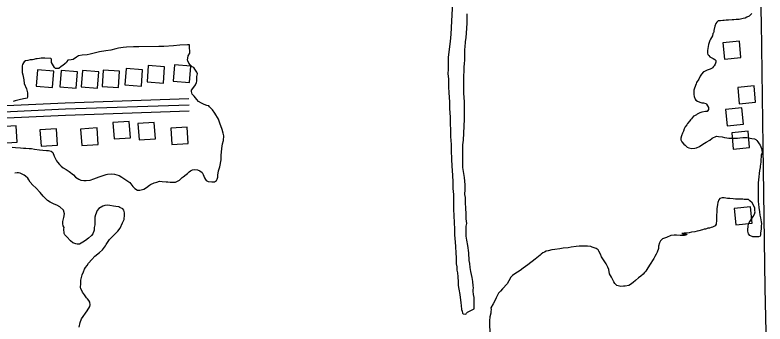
# Model space of a CAD drawing. Extents: x 3313442 to 3351311, y 721974 to 747360.
# Drawn here: x 3330551 to 3332378, y 741661 to 742415 of the extents above; entities that cross this region are included whole.
import ezdxf

# ---------------------------------------------------------------- set-up
doc = ezdxf.new("R2010")
doc.units = 0
for name, color, linetype in [('V-BLDG-OTLN', 7, 'Continuous'), ('V-ROAD-CNTR', 7, 'Continuous'), ('V-SITE-VEGE', 7, 'Continuous')]:
    doc.layers.add(name, color=color, linetype=linetype)

msp = doc.modelspace()

# ---------------------------------------------------------------- linework, layer by layer
at = {"layer": 'V-BLDG-OTLN'}
for points in [[(3332319.6, 742311.2), (3332315.9, 742351), (3332276, 742347.3), (3332279.8, 742307.4)], [(3330936.4, 742253.6), (3330976.3, 742250.6), (3330979.3, 742290.5), (3330939.4, 742293.5)], [(3330602.4, 742241), (3330642.3, 742238), (3330645.2, 742277.9), (3330605.4, 742280.9)], [(3330660.1, 742239.6), (3330699.9, 742236.6), (3330702.9, 742276.5), (3330663, 742279.4)], [(3330712.1, 742239.5), (3330752, 742236.6), (3330755, 742276.5), (3330715.1, 742279.4)], [(3330762.8, 742240.7), (3330802.7, 742237.8), (3330805.6, 742277.7), (3330765.7, 742280.6)], [(3330818.8, 742244.5), (3330858.7, 742241.6), (3330861.6, 742281.5), (3330821.7, 742284.4)], [(3330872.6, 742251.6), (3330912.5, 742248.7), (3330915.4, 742288.6), (3330875.6, 742291.5)], [(3332355.5, 742202.2), (3332351.7, 742242), (3332311.9, 742238.2), (3332315.6, 742198.4)], [(3332326, 742148.4), (3332322.2, 742188.2), (3332282.4, 742184.4), (3332286.2, 742144.6)], [(3330829.2, 742155.2), (3330789.3, 742152.5), (3330792, 742112.6), (3330832, 742115.3)], [(3330890.1, 742152.8), (3330850.2, 742150.1), (3330853, 742110.2), (3330892.9, 742112.9)], [(3330553.6, 742144.7), (3330513.7, 742141.9), (3330516.5, 742102), (3330556.4, 742104.8)], [(3330651.5, 742137.6), (3330611.6, 742134.8), (3330614.3, 742094.9), (3330654.2, 742097.7)], [(3330750.6, 742139.3), (3330710.7, 742136.6), (3330713.5, 742096.7), (3330753.4, 742099.4)], [(3330970.2, 742141.4), (3330930.3, 742138.7), (3330933, 742098.8), (3330972.9, 742101.5)], [(3332340.8, 742091.7), (3332337, 742131.5), (3332297.2, 742127.8), (3332301, 742088)], [(3332346.9, 741907.1), (3332343.1, 741947), (3332303.3, 741943.2), (3332307.1, 741903.4)]]:
    msp.add_lwpolyline(points, close=True, dxfattribs=at)
at = {"layer": 'V-ROAD-CNTR'}
for points in [[(3332363.8, 742568.5), (3332369.4, 742396.3), (3332372.8, 742096), (3332378.3, 741749.7)], [(3329947.5, 742208.9), (3330011.7, 742204.3), (3330148.4, 742196.4), (3330315.7, 742187.4), (3330421.6, 742189.2), (3330672.9, 742200.8), (3330974.4, 742211)], [(3329946.4, 742193.9), (3330010.7, 742189.3), (3330147.5, 742181.5), (3330315.4, 742172.4), (3330422.1, 742174.2), (3330673.5, 742185.8), (3330974.9, 742196.1)], [(3329945.3, 742179), (3330009.8, 742174.3), (3330146.7, 742166.5), (3330315.2, 742157.4), (3330422.5, 742159.2), (3330674.1, 742170.8), (3330975.5, 742181.1)], [(3332378.3, 741749.6), (3332389.8, 741208.2)]]:
    msp.add_lwpolyline(points, dxfattribs=at)
at = {"layer": 'V-SITE-VEGE'}
for points in [[(3331617.1, 742446.7), (3331612.6, 742368.4), (3331611.3, 742350.6), (3331606.5, 742312.1), (3331606.7, 742283.1), (3331605.9, 742271.8), (3331606.9, 742259.2), (3331607.5, 742240), (3331608.1, 742225.4), (3331609.2, 742203), (3331609.8, 742187), (3331611.4, 742166), (3331611.8, 742118.6), (3331613.3, 742099.4), (3331613.9, 742085.4), (3331614.1, 742062.4), (3331615.6, 742047), (3331617.2, 742023.6), (3331617.8, 742007.6), (3331617.9, 741991.7), (3331619, 741977.2), (3331619.2, 741956.6), (3331619.7, 741943), (3331619.9, 741923.3), (3331620.9, 741910.2), (3331622, 741891), (3331622.1, 741878.4), (3331623.7, 741861), (3331623.8, 741849.8), (3331625.3, 741833.9), (3331625.4, 741823.1), (3331626, 741808.1), (3331627.5, 741800.2), (3331627.5, 741792.2), (3331629, 741785.6), (3331630, 741775.8), (3331630.6, 741763.6), (3331630.6, 741755.2), (3331632.1, 741745.8)], [(3331632.1, 741745.8), (3331634.6, 741732.8), (3331637.1, 741712.6), (3331637.6, 741706.1), (3331639.1, 741696.7), (3331640.5, 741692), (3331641, 741687.4), (3331642.9, 741685.5), (3331647.6, 741685.1), (3331649.9, 741685.6), (3331650.9, 741687.4), (3331653.2, 741689.8), (3331660.2, 741693.6), (3331669.5, 741698.4), (3331670, 741701.2), (3331669.8, 741714.3), (3331669.3, 741725.5), (3331667.8, 741733), (3331667.3, 741741), (3331667.3, 741744.3), (3331667.7, 741749.4), (3331667.6, 741754.1), (3331666.2, 741764.9), (3331664.7, 741774.7), (3331661.3, 741789.2), (3331660.3, 741799), (3331658.8, 741808.8), (3331657.8, 741816.3), (3331656.7, 741834.6), (3331654.2, 741852.9), (3331652.2, 741866), (3331650.3, 741875.3), (3331650.2, 741888.4), (3331650.5, 741899.7), (3331651.4, 741906.2), (3331650.4, 741917.5), (3331649.9, 741928.3), (3331649.7, 741945.6), (3331648.7, 741955.4), (3331648.6, 741969.5), (3331646.6, 741977.4), (3331647.5, 741989.6), (3331647.9, 742000.4), (3331646.3, 742018.2), (3331642.4, 742043), (3331642.1, 742082.3), (3331642.4, 742098.3), (3331643.7, 742109.5), (3331646.1, 742160.6), (3331646, 742171.9), (3331646.3, 742189.7), (3331646.2, 742203.2), (3331644.7, 742223.9), (3331644.3, 742267.4), (3331645.2, 742277.3), (3331645.6, 742288.5), (3331646, 742296), (3331646.8, 742305.9), (3331646.8, 742313.4), (3331647.1, 742323.2), (3331647.1, 742330.2), (3331648, 742338.2), (3331648.8, 742348), (3331648.8, 742350.4), (3331650.1, 742359.3), (3331651.4, 742382.7), (3331652.7, 742395.4), (3331652.9, 742417.4)], [(3332345.9, 742418.8), (3332342.6, 742414.5), (3332339.4, 742412.2), (3332334.3, 742409.3), (3332330.1, 742407.4), (3332324.9, 742406), (3332315.1, 742404), (3332308.5, 742404), (3332302.4, 742403), (3332298.2, 742402.9), (3332289.3, 742402.4), (3332283.7, 742402.3), (3332279, 742401.8), (3332275.8, 742401.8), (3332270.1, 742400.4), (3332264.5, 742400.3), (3332262.7, 742399.4), (3332260.8, 742397.5), (3332258.9, 742394.2), (3332256.2, 742387.6), (3332253.5, 742376.8), (3332253.5, 742374.5), (3332253, 742371.6), (3332251.6, 742369.8), (3332250.3, 742364.1), (3332245.7, 742355.7), (3332244.3, 742352.8), (3332242.4, 742348.1), (3332241.1, 742343), (3332238.8, 742333.6)], [(3331009.5, 742025.7), (3331012.9, 742017.3), (3331014.8, 742013.6), (3331016.7, 742010.8), (3331021.4, 742008.9), (3331030.8, 742007.6), (3331036.8, 742008.1), (3331041.5, 742011), (3331043.4, 742014.3), (3331044.7, 742019.4), (3331045.1, 742024.1), (3331046.5, 742034.9), (3331049.7, 742044.8), (3331052.8, 742061.2), (3331053.2, 742072.4), (3331054.5, 742089.3), (3331056.2, 742100.6), (3331058.5, 742109), (3331059.8, 742119.8), (3331058.4, 742126.8), (3331055.5, 742135.7), (3331050.2, 742150.7), (3331046.9, 742160.9), (3331037.8, 742175.4), (3331032.1, 742183.3), (3331025.1, 742191.2), (3331022.7, 742193.1), (3331018.5, 742194.5), (3331011.4, 742196.3), (3331005.3, 742199.5), (3330997.8, 742204.1), (3330993.5, 742208.8), (3330987.4, 742216.7), (3330982.6, 742221.8), (3330980.7, 742227.9), (3330981.2, 742231.2), (3330986.3, 742239.2), (3330990.4, 742244.4), (3330993.2, 742250.5), (3330993.6, 742253.8), (3330994.1, 742259.9), (3330994, 742264.5), (3330995.4, 742271.1), (3330993.9, 742275.8), (3330989.2, 742282.8), (3330986.8, 742287), (3330982.1, 742288.8), (3330977.4, 742293.5), (3330974.5, 742297.2), (3330972.2, 742302.8), (3330970.7, 742305.1), (3330973, 742315), (3330976.7, 742322), (3330975.6, 742339.8), (3330975.6, 742342.2), (3330970.9, 742342.1), (3330952.6, 742341.5), (3330936.7, 742340), (3330913.3, 742338.4), (3330901.6, 742337.8), (3330852.4, 742337.4), (3330839.3, 742336.9), (3330822.4, 742336.7), (3330814, 742335.7), (3330803.2, 742333.8), (3330796.2, 742332.3), (3330784.1, 742329.4), (3330772.4, 742327.4), (3330756.5, 742324.9), (3330746.6, 742322.5), (3330734, 742319.1), (3330726.5, 742317.7), (3330714.3, 742317.1), (3330705.5, 742315.2), (3330700.3, 742311.8), (3330692.4, 742306.2), (3330687.3, 742305.6), (3330679.3, 742305.1), (3330677, 742301.3), (3330676.1, 742299), (3330672.4, 742295.7), (3330667.2, 742291.4), (3330663.5, 742289.1), (3330657.4, 742284.8), (3330652.8, 742284.3), (3330649.5, 742284.7), (3330646.7, 742286.6), (3330640, 742299.2), (3330639.9, 742307.1), (3330638, 742308.5), (3330623.5, 742309.8), (3330614.6, 742309.7), (3330610.4, 742308.8), (3330604.8, 742308.3), (3330601.5, 742307.8), (3330596.4, 742306.3), (3330593.6, 742305.4), (3330587.5, 742305.3), (3330581.9, 742304.3), (3330576.2, 742302.9), (3330573, 742300.5)], [(3332238.8, 742333.6), (3332237.9, 742328.4), (3332238, 742321.9), (3332238.9, 742318.6), (3332241.3, 742315.8), (3332244.1, 742313), (3332248.8, 742310.7), (3332252.1, 742308.9), (3332256.4, 742306.1), (3332258.3, 742304.2), (3332258.3, 742300), (3332256.9, 742295.3), (3332254.2, 742290.6), (3332252.3, 742288.2), (3332250.9, 742285.9), (3332244.4, 742282.6), (3332237.8, 742280.2), (3332231.3, 742277.3), (3332228.5, 742275.9), (3332223.9, 742270.7), (3332220.2, 742265.5), (3332216.9, 742258), (3332211.4, 742250), (3332210.5, 742246.7), (3332206.3, 742236.8), (3332205, 742231.2), (3332205, 742221.3), (3332206, 742215.7), (3332208, 742209.6), (3332209.8, 742206.8), (3332214.1, 742204.5), (3332219.3, 742202.2), (3332224.4, 742200.9), (3332228.6, 742200.9), (3332233.8, 742199.1), (3332235.7, 742197.2), (3332240.4, 742189.3), (3332240.5, 742184.1), (3332237.2, 742179.9), (3332233.5, 742179.4), (3332224.1, 742177.9), (3332219.5, 742176), (3332212.9, 742172.7), (3332211.1, 742171.2), (3332206.9, 742169.3), (3332204.1, 742167.9), (3332199.4, 742161.8), (3332197.1, 742159), (3332195.3, 742157.1), (3332189.7, 742150.5), (3332187.8, 742147.2), (3332184.1, 742142), (3332181.8, 742137.3), (3332179.5, 742131.6), (3332177.2, 742126.9), (3332174.9, 742119.9), (3332173.6, 742114.7), (3332173.6, 742110), (3332175.5, 742105.8), (3332180.3, 742099.8), (3332183.6, 742097.5), (3332188.7, 742092.8), (3332193, 742091), (3332200, 742089.6), (3332207, 742089.7), (3332211.7, 742091.1), (3332218.7, 742094.5), (3332222, 742096.4), (3332230.8, 742102.5), (3332235, 742104.4), (3332243.9, 742109.7), (3332249.9, 742114.4), (3332260.2, 742119.6), (3332265.4, 742118.7), (3332274.3, 742117.4), (3332279.5, 742116), (3332285.1, 742115.6), (3332290.2, 742114.7), (3332299.6, 742114.3), (3332311.3, 742114.4), (3332317.4, 742114.9), (3332324.4, 742115.9), (3332333.8, 742116), (3332338.5, 742115.1), (3332346.5, 742113.8), (3332352.6, 742112.9), (3332355.9, 742111.5), (3332358.2, 742108.7), (3332360.6, 742105.5), (3332364.4, 742100.8), (3332366.3, 742097.1), (3332370.1, 742089.1), (3332371.1, 742080.2), (3332371.1, 742077.9), (3332369.3, 742073.7), (3332369.3, 742070.4), (3332368, 742061), (3332368, 742056.3), (3332367.6, 742050.7), (3332366.7, 742046.5), (3332366.2, 742043.2)], [(3330573, 742300.5), (3330571.1, 742298.6), (3330569.3, 742293.9), (3330568.4, 742290.6), (3330568, 742283.6), (3330568, 742274.7), (3330569.5, 742269.1), (3330571.9, 742256.9), (3330573.4, 742247.6), (3330579.1, 742234.5), (3330581.1, 742225.1), (3330581.2, 742215.3), (3330580.3, 742212), (3330576, 742211.5), (3330571.8, 742210.1), (3330560.6, 742207.6), (3330550.8, 742205.2), (3330546.1, 742203.8)], [(3330543.7, 742092.2), (3330551.7, 742091.8), (3330564.4, 742090.5), (3330571.4, 742090.1), (3330577.5, 742090.2), (3330585, 742089.3), (3330590.6, 742088.9), (3330598.1, 742088), (3330610.8, 742086.2), (3330618.8, 742084.9), (3330627.2, 742084.5), (3330632.4, 742084.1), (3330638.5, 742082.7), (3330642.7, 742079.5), (3330646.5, 742070.6), (3330648.4, 742065.4), (3330651.8, 742058.9), (3330654.1, 742055.7), (3330658.9, 742050.1), (3330663.1, 742045.9), (3330667.8, 742042.2), (3330675.8, 742038), (3330682.4, 742033.4), (3330693.3, 742024.6), (3330698.5, 742019.5), (3330706, 742014.4), (3330711.2, 742012.1), (3330718.7, 742011.2), (3330723.8, 742011.2), (3330733.7, 742012.2), (3330743, 742015.1), (3330755.6, 742019.9), (3330772.9, 742026.2), (3330776.2, 742026.6), (3330786, 742027.7), (3330793.5, 742026.3), (3330804.8, 742023.1), (3330811.4, 742019), (3330830.7, 742006), (3330837.8, 741996.7), (3330842.5, 741991.6), (3330849.1, 741987.4), (3330855.2, 741987.5), (3330865, 741990.3), (3330871.1, 741994.1), (3330878.5, 741999.8), (3330880.9, 742001.7), (3330890.2, 742005.5), (3330896.3, 742007), (3330902.8, 742009.4), (3330909.4, 742008.5), (3330919.2, 742008.1), (3330923.5, 742008.2), (3330928.6, 742007.3), (3330941.7, 742007.4), (3330948.7, 742010.2), (3330952, 742012.1), (3330958.5, 742018.3), (3330960.8, 742020.2), (3330967.8, 742025.4), (3330971.1, 742028.2), (3330975.3, 742032.5), (3330978.1, 742034.4), (3330983.2, 742037.2), (3330987.4, 742037.7), (3330995.4, 742037.3), (3331001.5, 742035), (3331007.1, 742030.4), (3331009.5, 742025.7)], [(3332366.2, 742043.2), (3332364.9, 742035.2), (3332364.5, 742028.6), (3332363.2, 742020.2), (3332361.9, 742005.2), (3332362.1, 741973.8), (3332361.7, 741965.8), (3332361.8, 741959.7), (3332362.3, 741953.7), (3332363.3, 741945.2), (3332365.2, 741934.5), (3332365.8, 741926.5), (3332367.2, 741920.4), (3332368.7, 741910.6), (3332370.2, 741905.9), (3332369.3, 741899.4), (3332368.9, 741893.3), (3332367.5, 741883), (3332367.6, 741878.3), (3332366.2, 741875), (3332362.9, 741873.5), (3332355.9, 741873.5), (3332348.4, 741873.9), (3332341.8, 741877.1), (3332338.5, 741880.8), (3332336.6, 741887.4), (3332336.5, 741891.1), (3332337.4, 741900), (3332338.3, 741904.3), (3332340.2, 741909), (3332342, 741912.3), (3332346.6, 741918.4), (3332349.4, 741923.1), (3332352.6, 741929.2), (3332354.5, 741934.4), (3332354, 741937.2), (3332353.9, 741943.8), (3332350.6, 741950.8), (3332347.3, 741956.3), (3332341.6, 741961.9), (3332338.3, 741964.7), (3332328, 741964.6), (3332324.7, 741965.5), (3332314.4, 741965.5), (3332306.4, 741965.9), (3332300.8, 741966.3), (3332292.8, 741967.2), (3332286.7, 741967.6), (3332278.8, 741968.9), (3332274.1, 741968.9), (3332268, 741967), (3332266.1, 741964.1), (3332263.4, 741957.5), (3332263, 741952.9), (3332261.6, 741946.8), (3332261.2, 741943), (3332261.2, 741936.9), (3332259.9, 741923.8), (3332260, 741914.4), (3332259.6, 741904.6), (3332257.3, 741900.3), (3332250.8, 741897), (3332247, 741896.5), (3332242.8, 741895.1), (3332239.1, 741894.6), (3332235.8, 741893.1), (3332233, 741892.2), (3332230.2, 741892.2), (3332226.4, 741891.2), (3332217.1, 741888.3), (3332213.3, 741887.8), (3332207.3, 741886.3), (3332199.3, 741884.9), (3332193.2, 741883.4), (3332181.5, 741882.9), (3332175.9, 741881.9), (3332177.8, 741881), (3332185.3, 741881), (3332188.6, 741880.1), (3332185.8, 741877.7), (3332182.5, 741877.2), (3332171.3, 741877.2), (3332162.8, 741877.6), (3332156.7, 741877.5), (3332148.8, 741877), (3332138, 741872.2), (3332128.2, 741868.8), (3332123.6, 741864.1), (3332121.3, 741859.4), (3332119, 741851), (3332118.6, 741844.9), (3332115.8, 741836.4), (3332113.5, 741831.7), (3332110.3, 741825.6), (3332107.5, 741820.9), (3332096.9, 741804.4), (3332090.4, 741794), (3332087.6, 741790.3), (3332084.4, 741786.5), (3332081.1, 741782.3), (3332075.6, 741777.5)], [(3330722.2, 741865), (3330715.7, 741860.8), (3330707.7, 741856), (3330702.6, 741856), (3330698.8, 741856.4), (3330691.3, 741859.2), (3330686.1, 741863.8), (3330677.2, 741873.6), (3330672, 741878.7), (3330670.5, 741881.5), (3330670, 741893.2), (3330670.4, 741896.5), (3330668.5, 741900.7), (3330667.1, 741905.8), (3330667, 741911), (3330669.7, 741921.3), (3330671.5, 741930.2), (3330668.7, 741939.1), (3330660.2, 741947), (3330652.6, 741950.7), (3330646.1, 741953.4), (3330636.6, 741958.5), (3330630, 741962.7), (3330619.7, 741972.9), (3330612.1, 741982.2), (3330601.2, 741993.4), (3330594.6, 741999.4), (3330588, 742007.3), (3330584.7, 742012.5), (3330581.8, 742017.1), (3330576.6, 742021.8), (3330572.9, 742024.5), (3330563.5, 742029.2), (3330559.2, 742029.6), (3330556, 742029.6), (3330550.3, 742029)], [(3330707.5, 741653.6), (3330709.3, 741664.9), (3330712.5, 741673.8), (3330726.4, 741693.6), (3330732.9, 741703.5), (3330733.8, 741708.2), (3330732.8, 741714.7), (3330730.9, 741718.5), (3330727.6, 741722.2), (3330724.7, 741725), (3330720, 741732), (3330715.3, 741738.5), (3330711, 741747.8), (3330710, 741749.7), (3330710.9, 741760.5), (3330711.3, 741768.4), (3330714.4, 741781.1), (3330717.7, 741788.2), (3330720, 741795.2), (3330722.3, 741799), (3330726.4, 741803.7), (3330730.1, 741809.8), (3330738, 741818.8), (3330745.5, 741826.3), (3330756.6, 741835.8), (3330763.6, 741841.9), (3330771, 741851.8), (3330772.9, 741855.1), (3330777.5, 741862.2), (3330781.2, 741866.9), (3330801.2, 741887.2), (3330806.8, 741895.2), (3330812.8, 741907.9), (3330816.9, 741915.9), (3330817.7, 741927.2), (3330817.7, 741932.3), (3330815.8, 741938.9), (3330813.9, 741942.1), (3330806.4, 741945.4), (3330804, 741946.8), (3330796.5, 741948.1), (3330790.9, 741948.5), (3330782, 741949.9), (3330776.8, 741950.8), (3330769.3, 741949.8), (3330764.6, 741948.3), (3330754.8, 741943.1), (3330751.1, 741937.9), (3330747, 741927.6), (3330745.6, 741921.9), (3330745.2, 741915.4), (3330745.3, 741910.7), (3330744.9, 741902.7), (3330744, 741896.6), (3330743.6, 741890), (3330740.3, 741881.1), (3330737.1, 741876.9), (3330730.1, 741870.7), (3330722.2, 741865)], [(3332075.6, 741777.5), (3332070, 741773.7), (3332063, 741767.1), (3332057.4, 741762.4), (3332050.4, 741757.6), (3332046.2, 741755.3), (3332037.8, 741753.3), (3332033.6, 741753.3), (3332027, 741752.8), (3332023.7, 741753.2), (3332017.2, 741755), (3332015.3, 741756.4), (3332012.4, 741759.7), (3332010.1, 741763.9), (3332004.4, 741775.1), (3331999.6, 741783.5), (3331997.6, 741794.2), (3331995.7, 741799.4), (3331991, 741808.2), (3331980.1, 741825), (3331977.7, 741831.1), (3331973.4, 741839), (3331972, 741842.3), (3331967.2, 741845.5), (3331957.4, 741848.7), (3331953.6, 741850.1), (3331946.1, 741851), (3331925.5, 741850.8), (3331918.5, 741849.8), (3331906.3, 741848.3), (3331898.4, 741846.9), (3331886.7, 741845.8), (3331878.2, 741844.8), (3331866.1, 741842.8), (3331859, 741842.3), (3331849.7, 741839.9), (3331845, 741838.5), (3331840.8, 741836.5), (3331837.1, 741834.6), (3331832.9, 741831.8), (3331830.6, 741829.4), (3331818, 741819), (3331800.8, 741805.8), (3331789.1, 741797.2), (3331781.7, 741791.6), (3331775.1, 741787.8), (3331770.9, 741784.9), (3331763, 741779.2), (3331759.3, 741775), (3331754.2, 741766.5), (3331750.1, 741759), (3331738.5, 741747.2), (3331733.8, 741741.5), (3331729.2, 741736.3), (3331723.2, 741724.6), (3331719.9, 741718), (3331716.3, 741710), (3331710.2, 741700.6), (3331711.2, 741696.4), (3331710.3, 741691.7), (3331710.4, 741687.4), (3331708.1, 741678.5), (3331707.2, 741669.1), (3331707.5, 741632.1)]]:
    msp.add_lwpolyline(points, dxfattribs=at)

doc.saveas('drawing.dxf')
